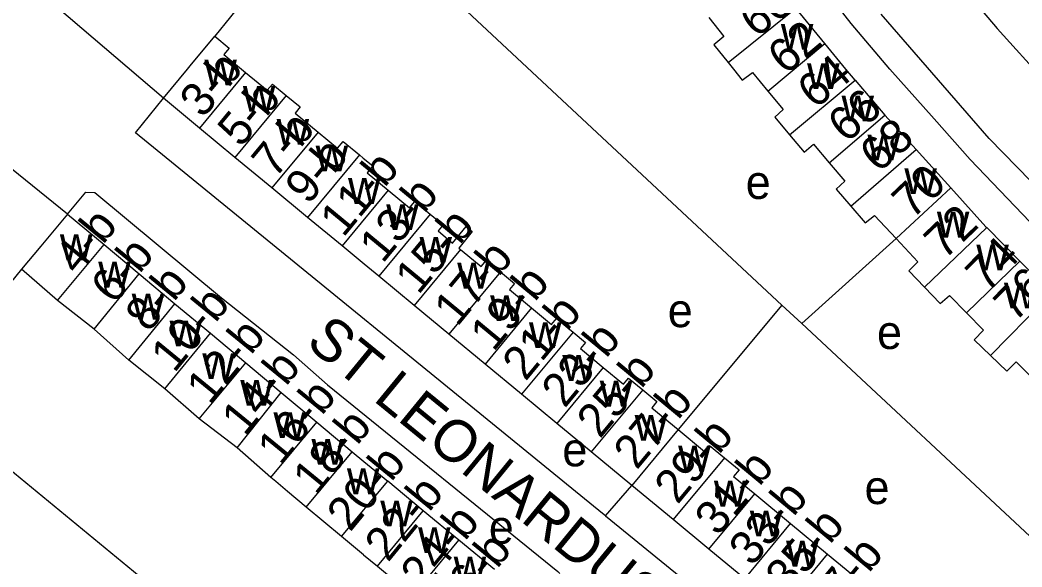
# Model space of a CAD drawing. Extents: x 161141 to 163125, y 381621 to 383200.
# Drawn here: x 162459 to 162578.3, y 382190.7 to 382255.9 of the extents above; entities that cross this region are included whole.
import ezdxf

# ---------------------------------------------------------------- set-up
doc = ezdxf.new("R2010")
doc.units = 0
for name, color, linetype in [('BLT_Basislijn', 7, 'Continuous'), ('BLT_Bebouwing', 7, 'Continuous'), ('BLT_Centroide', 7, 'Continuous'), ('BLT_Huisnummer', 7, 'Continuous'), ('BLT_Huisnummer_ tussenligend', 7, 'Continuous'), ('BLT_Huisnummer_reeks', 7, 'Continuous'), ('BLT_Onderverdeling_panden', 7, 'Continuous'), ('BLT_Straatnaam', 7, 'Continuous')]:
    doc.layers.add(name, color=color, linetype=linetype)

msp = doc.modelspace()

# ---------------------------------------------------------------- linework, layer by layer
at = {"layer": 'BLT_Basislijn'}
for p, q in [((162496.51, 382271.62), (162482.21, 382253.93)), ((162549.73, 382221.9), (162498.35, 382269.89)), ((162557.98, 382255.46), (162545.96, 382270.85)), ((162566.51, 382265.39), (162575.37, 382254.83)), ((162476.1, 382246.54), (162455.42, 382264.24)), ((162574.39, 382241.72), (162561.54, 382256.54)), ((162562.57, 382250), (162557.98, 382255.46)), ((162575.37, 382254.83), (162581.99, 382247.5)), ((162567.84, 382244.09), (162562.57, 382250)), ((162464.7, 382232.74), (162446.94, 382246.99)), ((162572.16, 382239.24), (162567.84, 382244.09)), ((162591.29, 382224.45), (162574.39, 382241.72)), ((162584.82, 382225.94), (162572.16, 382239.24)), ((162563.33, 382229.81), (162552.11, 382219.68)), ((162459.22, 382226.16), (162447, 382211.23)), ((162549.73, 382221.9), (162537.38, 382207.05)), ((162552.11, 382219.68), (162549.73, 382221.9)), ((162603.24, 382171.92), (162552.11, 382219.68)), ((162447, 382211.23), (162498.28, 382169)), ((162528.71, 382196.77), (162531.87, 382200.39))]:
    msp.add_line(p, q, dxfattribs=at)
for points in [[(162528.71, 382196.77), (162528.36, 382197.05), (162472.77, 382242.4), (162476.1, 382246.54)], [(162464.7, 382232.74), (162466.86, 382235.33), (162467.95, 382235.32), (162483, 382222.77), (162491.57, 382215.95), (162495.63, 382212.38), (162523.05, 382190.15), (162523.31, 382189.92)], [(162528.71, 382196.77), (162585.17, 382150.79), (162585.92, 382151.66)]]:
    msp.add_lwpolyline(points, dxfattribs=at)
at = {"layer": 'BLT_Bebouwing'}
for p, q in [((162554.84, 382253.05), (162551.4, 382257.26)), ((162558.44, 382248.7), (162561.99, 382244.53)), ((162480.39, 382242.99), (162476.1, 382246.54)), ((162561.99, 382244.53), (162565.7, 382240.42)), ((162484.62, 382239.49), (162480.39, 382242.99)), ((162565.7, 382240.42), (162569.84, 382235.85)), ((162489.02, 382235.86), (162484.62, 382239.49)), ((162493.27, 382232.34), (162489.02, 382235.86)), ((162464.7, 382232.74), (162469.03, 382229.11)), ((162497.39, 382228.94), (162493.27, 382232.34)), ((162574.13, 382231.12), (162578.06, 382227.14)), ((162469.03, 382229.11), (162473.2, 382225.63)), ((162578.06, 382227.14), (162581.83, 382223.32)), ((162473.2, 382225.63), (162477.48, 382222.05)), ((162505.94, 382221.85), (162501.73, 382225.34)), ((162467.84, 382219.01), (162463.48, 382222.43)), ((162477.48, 382222.05), (162481.69, 382218.53)), ((162510.08, 382218.43), (162505.94, 382221.85)), ((162481.69, 382218.53), (162485.91, 382215)), ((162514.39, 382214.87), (162510.08, 382218.43)), ((162485.91, 382215), (162490.13, 382211.47)), ((162518.74, 382211.26), (162514.39, 382214.87)), ((162490.13, 382211.47), (162494.35, 382207.94)), ((162522.93, 382207.8), (162518.74, 382211.26)), ((162484.9, 382204.89), (162480.37, 382208.33)), ((162494.35, 382207.94), (162498.57, 382204.41)), ((162527.04, 382204.4), (162522.93, 382207.8)), ((162488.88, 382201.36), (162484.9, 382204.89)), ((162531.87, 382200.39), (162527.04, 382204.4)), ((162507.04, 382197.39), (162502.8, 382200.9)), ((162536.78, 382196.33), (162531.87, 382200.39)), ((162546.49, 382199.39), (162550.76, 382195.86)), ((162497.32, 382194.3), (162493.1, 382197.82)), ((162511.27, 382193.88), (162507.04, 382197.39)), ((162541.04, 382192.8), (162536.78, 382196.33)), ((162550.76, 382195.86), (162555.17, 382192.22)), ((162515.51, 382190.37), (162511.27, 382193.88)), ((162545.3, 382189.27), (162541.04, 382192.8)), ((162499.93, 382192.15), (162501.57, 382190.8)), ((162555.17, 382192.22), (162559.16, 382188.92)), ((162501.57, 382190.8), (162505.8, 382187.29))]:
    msp.add_line(p, q, dxfattribs=at)
for points in [[(162541.05, 382256.16), (162542.82, 382253.88), (162541.63, 382252.89), (162543.32, 382250.79)], [(162476.1, 382246.54), (162478.96, 382250), (162479.29, 382250.4), (162482.21, 382253.93)], [(162482.21, 382253.93), (162483.92, 382252.51), (162483.28, 382251.74), (162485.39, 382250), (162485.86, 382249.61)], [(162558.44, 382248.7), (162557.34, 382250), (162554.84, 382253.05)], [(162543.32, 382250.79), (162543.95, 382250), (162545, 382248.69), (162546.22, 382249.59), (162548.06, 382247.39)], [(162485.86, 382249.61), (162488.44, 382247.48), (162489.07, 382248.23), (162490.72, 382246.87)], [(162548.06, 382247.39), (162549.9, 382245.19), (162548.89, 382244.27), (162550.63, 382242.18)], [(162490.72, 382246.87), (162492.38, 382245.5), (162491.77, 382244.77), (162494.52, 382242.5)], [(162494.52, 382242.5), (162496.84, 382240.58), (162497.5, 382241.39), (162499.43, 382239.79)], [(162550.63, 382242.18), (162552.38, 382240.1), (162553.49, 382241.05), (162555.36, 382238.86)], [(162499.43, 382239.79), (162499.89, 382239.41), (162501.03, 382238.48), (162500.35, 382237.66), (162502.87, 382235.57)], [(162555.36, 382238.86), (162557.23, 382236.67), (162556.2, 382235.69), (162557.93, 382233.69)], [(162502.87, 382235.57), (162505.4, 382233.49), (162506.03, 382234.25), (162507.86, 382232.74)], [(162569.84, 382235.85), (162574.02, 382231.23), (162574.13, 382231.12)], [(162557.93, 382233.69), (162559.66, 382231.69), (162560.76, 382232.58), (162563.33, 382229.81)], [(162464.7, 382232.74), (162461.49, 382228.9), (162459.22, 382226.16)], [(162507.86, 382232.74), (162509.41, 382231.46), (162508.79, 382230.72), (162510.53, 382229.28), (162512.16, 382231.26), (162512.87, 382230.64), (162511.25, 382228.69), (162511.46, 382228.52)], [(162563.33, 382229.81), (162565.9, 382227.04), (162564.83, 382225.98), (162566.7, 382224.03)], [(162501.73, 382225.34), (162500, 382226.78), (162497.39, 382228.94)], [(162511.46, 382228.52), (162512.35, 382227.79), (162513.92, 382226.49), (162514.55, 382227.24), (162516.22, 382225.85)], [(162463.48, 382222.43), (162459.22, 382226.16)], [(162516.22, 382225.85), (162517.9, 382224.47), (162517.29, 382223.73), (162519.92, 382221.55)], [(162566.7, 382224.03), (162568.57, 382222.07), (162569.7, 382223.03), (162571.71, 382220.96)], [(162519.92, 382221.55), (162522.29, 382219.59), (162522.89, 382220.31), (162524.87, 382218.67)], [(162571.71, 382220.96), (162573.73, 382218.89), (162572.62, 382217.77), (162574.56, 382215.89)], [(162471.97, 382215.31), (162467.84, 382219.01)], [(162524.87, 382218.67), (162526.35, 382217.45), (162525.74, 382216.71), (162528.45, 382214.47)], [(162476.28, 382211.93), (162471.97, 382215.31)], [(162574.56, 382215.89), (162576.49, 382214), (162577.6, 382215.11), (162579.67, 382213.05)], [(162528.45, 382214.47), (162530.87, 382212.47), (162531.47, 382213.19), (162533.16, 382211.8)], [(162480.37, 382208.33), (162476.28, 382211.93)], [(162533.16, 382211.8), (162534.84, 382210.4), (162534.23, 382209.66), (162537.38, 382207.05)], [(162537.38, 382207.05), (162540.53, 382204.44), (162541.13, 382205.16), (162542.88, 382203.71)], [(162498.57, 382204.41), (162499.96, 382203.25), (162502.8, 382200.9)], [(162542.88, 382203.71), (162544.64, 382202.26), (162543.98, 382201.47), (162546.49, 382199.39)], [(162493.1, 382197.82), (162490.87, 382199.68), (162489.47, 382200.86), (162488.88, 382201.36)], [(162499.93, 382192.15), (162497.79, 382193.91), (162497.32, 382194.3)]]:
    msp.add_lwpolyline(points, dxfattribs=at)
at = {"layer": 'BLT_Onderverdeling_panden'}
for p, q in [((162543.32, 382250.79), (162551.4, 382257.26)), ((162548.06, 382247.39), (162554.84, 382253.05)), ((162485.86, 382249.61), (162480.39, 382242.99)), ((162550.63, 382242.18), (162558.44, 382248.7)), ((162490.72, 382246.87), (162484.62, 382239.49)), ((162555.36, 382238.86), (162561.99, 382244.53)), ((162494.52, 382242.5), (162489.02, 382235.86)), ((162557.93, 382233.69), (162565.7, 382240.42)), ((162499.43, 382239.79), (162493.27, 382232.34)), ((162502.87, 382235.57), (162497.39, 382228.94)), ((162563.33, 382229.81), (162569.84, 382235.85)), ((162507.86, 382232.74), (162501.73, 382225.34)), ((162566.7, 382224.03), (162574.13, 382231.12)), ((162463.48, 382222.43), (162469.03, 382229.11)), ((162511.46, 382228.52), (162505.94, 382221.85)), ((162571.71, 382220.96), (162578.06, 382227.14)), ((162516.22, 382225.85), (162510.08, 382218.43)), ((162467.84, 382219.01), (162473.2, 382225.63)), ((162574.56, 382215.89), (162581.83, 382223.32)), ((162471.97, 382215.31), (162477.48, 382222.05)), ((162519.92, 382221.55), (162514.39, 382214.87)), ((162476.28, 382211.93), (162481.69, 382218.53)), ((162524.87, 382218.67), (162518.74, 382211.26)), ((162480.37, 382208.33), (162485.91, 382215)), ((162528.45, 382214.47), (162522.93, 382207.8)), ((162484.9, 382204.89), (162490.13, 382211.47)), ((162533.16, 382211.8), (162527.04, 382204.4)), ((162488.88, 382201.36), (162494.35, 382207.94)), ((162537.38, 382207.05), (162531.87, 382200.39)), ((162493.1, 382197.82), (162498.57, 382204.41)), ((162542.88, 382203.71), (162536.78, 382196.33)), ((162497.32, 382194.3), (162502.8, 382200.9)), ((162541.04, 382192.8), (162546.49, 382199.39)), ((162501.57, 382190.8), (162507.04, 382197.39)), ((162545.3, 382189.27), (162550.76, 382195.86)), ((162505.8, 382187.29), (162511.27, 382193.88)), ((162549.71, 382185.62), (162555.17, 382192.22))]:
    msp.add_line(p, q, dxfattribs=at)

# ---------------------------------------------------------------- texts
at = {"layer": 'BLT_Centroide'}
for s, p in [('w', (162549.61, 382252.31)), ('w', (162480.98, 382248.08)), ('w', (162552.73, 382247.62)), ('w', (162485.56, 382244.94)), ('w', (162556.83, 382243.78)), ('w', (162489.58, 382241)), ('w', (162559.92, 382239.12)), ('w', (162494.22, 382237.83)), ('e', (162545.42, 382234.54)), ('w', (162564.31, 382235.12)), ('w', (162498.08, 382233.95)), ('w', (162502.62, 382230.84)), ('w', (162568.18, 382229.94)), ('w', (162463.78, 382227.23)), ('w', (162506.59, 382226.94)), ('w', (162572.88, 382226.03)), ('w', (162468.34, 382223.98)), ('w', (162511.08, 382223.86)), ('w', (162576.16, 382221.5)), ('w', (162472.33, 382220.16)), ('w', (162515, 382219.98)), ('e', (162536.14, 382219.26)), ('w', (162476.83, 382216.97)), ('w', (162519.62, 382216.77)), ('e', (162561.05, 382216.66)), ('w', (162480.73, 382213.08)), ('w', (162523.59, 382212.86)), ('w', (162485.25, 382209.91)), ('w', (162528.05, 382209.8)), ('w', (162489.2, 382206.05)), ('w', (162532.2, 382205.72)), ('w', (162493.72, 382202.88)), ('e', (162523.59, 382202.68)), ('w', (162537.38, 382202.05)), ('w', (162497.95, 382199.36)), ('w', (162541.64, 382197.88)), ('e', (162559.57, 382198.18)), ('w', (162501.92, 382195.53)), ('w', (162545.91, 382194.33)), ('e', (162514.84, 382193.45)), ('w', (162506.42, 382192.34)), ('w', (162550.23, 382190.73)), ('w', (162510.66, 382188.83))]:
    msp.add_text(s, height=4, dxfattribs=at).set_placement(p)
at = {"layer": 'BLT_Huisnummer'}
for s, rotation, p in [('62', 39.838, (162550.19, 382249.22)), ('66', 40.9133, (162557.41, 382241.1)), ('70', 43.6982, (162565.23, 382232.01)), ('74', 45.6465, (162574.09, 382223.31))]:
    msp.add_text(s, height=4, rotation=rotation, dxfattribs=at).set_placement(p)
at = {"layer": 'BLT_Huisnummer_ tussenligend'}
for s, rotation, p in [('60', 37.8161, (162546.69, 382253.63)), ('64', 39.838, (162553.72, 382245.16)), ('68', 40.9133, (162561.21, 382237.55)), ('72', 43.6982, (162569.04, 382227.18)), ('76', 45.6465, (162577.44, 382219.72))]:
    msp.add_text(s, height=4, rotation=rotation, dxfattribs=at).set_placement(p)
at = {"layer": 'BLT_Huisnummer_reeks'}
for s, rotation, p in [('3-b', 50.4063, (162480.8, 382244.04)), ('5-b', 50.4063, (162485.32, 382240.55)), ('7-b', 50.425, (162489.38, 382236.86)), ('9-b', 50.425, (162493.35, 382233.73)), ('11-b', 50.4151, (162497.51, 382229.85)), ('13-b', 50.4151, (162502.2, 382226.75)), ('4-b', 50.7046, (162465.9, 382225.33)), ('15-b', 50.4091, (162506.45, 382223.02)), ('6-b', 50.7046, (162470.25, 382221.87)), ('17-b', 50.4091, (162511.07, 382219.22)), ('8-b', 50.6995, (162474.34, 382218.52)), ('19-b', 50.4113, (162515.39, 382216.23)), ('10-b', 50.6995, (162477.39, 382213.7)), ('21-b', 50.4113, (162519.21, 382212.72)), ('12-b', 50.7032, (162481.62, 382209.87)), ('23-b', 50.3788, (162523.87, 382209.51)), ('14-b', 50.7032, (162485.8, 382206.15)), ('25-b', 50.3788, (162528.07, 382205.88)), ('16-b', 50.7007, (162490.07, 382202.66)), ('27-b', 50.3813, (162532.45, 382202.16)), ('18-b', 50.7007, (162494.28, 382199.11)), ('29-b', 50.3813, (162537.31, 382198.04)), ('20-b', 50.7007, (162498.33, 382194.76)), ('31-b', 50.3838, (162542.12, 382194.24)), ('22-b', 50.7007, (162502.84, 382191.15)), ('33-b', 50.3838, (162546.18, 382190.63)), ('24-b', 50.7007, (162507.11, 382187.71)), ('35-b', 50.3811, (162550.52, 382187.34)), ('26-b', 50.7007, (162510.94, 382184.42)), ('37-b', 50.3811, (162555.15, 382183.93))]:
    msp.add_text(s, height=4, rotation=rotation, dxfattribs=at).set_placement(p)
at = {"layer": 'BLT_Straatnaam'}
msp.add_text('ST LEONARDUSSTRAAT', height=5, rotation=320.7268, dxfattribs=at).set_placement((162492.9, 382217.17))

doc.saveas('drawing.dxf')
